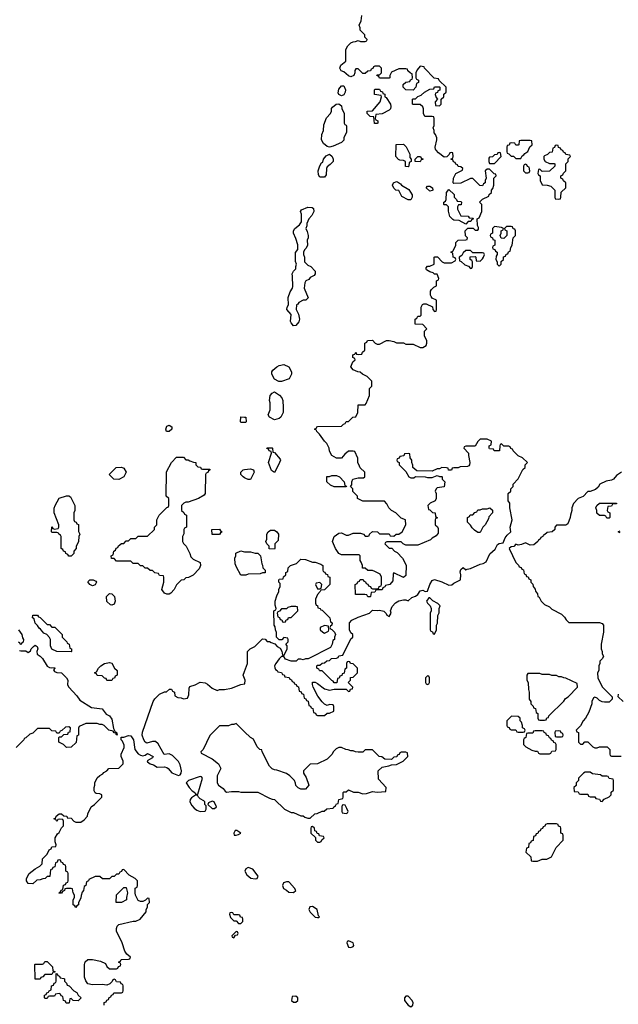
# Model space of a CAD drawing. Header units: inches. Extents: x 2701323 to 2964515, y 494916 to 722124.
# Tile 344 of 656: x 2788120 to 2793126, y 680537 to 688776. Entities that reach past the tile are written whole.
import ezdxf

# ---------------------------------------------------------------- set-up
doc = ezdxf.new("R2010")
doc.units = ezdxf.units.IN
doc.header["$MEASUREMENT"] = 0
doc.layers.add('C7688', color=7, linetype='Continuous')
doc.layers.add('C7698', color=7, linetype='Continuous')

msp = doc.modelspace()

# ---------------------------------------------------------------- linework, layer by layer
at = {"layer": 'C7688', "color": 2, "elevation": 10}
for points in [[(2790000, 685406), (2789970, 685406), (2789966, 685410), (2789970, 685452), (2790000, 685450.6)], [(2790000, 684943.5), (2789988, 684950), (2789969.1, 684969.1), (2789969, 684990), (2789989.4, 685010.6), (2790000, 685011.9)], [(2790000, 684128.5), (2789970, 684128), (2789933.6, 684193.6), (2789923.1, 684223.1), (2789918, 684270), (2789928, 684290), (2789928.4, 684311.6), (2789970, 684331.3), (2789990, 684324.7), (2790000, 684324.2)], [(2788111.3, 683670), (2788138, 683630), (2788143.6, 683603.6), (2788152, 683590), (2788150, 683566), (2788138, 683562), (2788132.7, 683547.3), (2788127.3, 683547.3), (2788122, 683562), (2788110, 683566)], [(2788118, 683498), (2788130, 683494), (2788170, 683494), (2788190, 683482), (2788210, 683494), (2788215.3, 683510), (2788235.3, 683530), (2788250, 683541), (2788257.3, 683537.3), (2788264.7, 683530), (2788271, 683510), (2788262, 683490), (2788265.4, 683465.4), (2788290, 683451.3), (2788310.7, 683430.7), (2788350, 683366.8), (2788370, 683354.8), (2788388.7, 683351.3), (2788410, 683354), (2788414, 683350), (2788403.6, 683336.4), (2788410, 683322), (2788430, 683312), (2788470.9, 683310.9), (2788512, 683270), (2788522, 683250), (2788521, 683210), (2788531, 683190), (2788598.3, 683118.3), (2788622, 683082), (2788721.4, 683021.4), (2788810.5, 683010.5), (2788844, 682964), (2788870.5, 682950.5), (2788890, 682922), (2788904.7, 682844.7), (2788918, 682818), (2788930, 682814), (2788934, 682790), (2788926, 682794), (2788926, 682806), (2788910, 682808), (2788902, 682822), (2788866, 682830), (2788826, 682870), (2788810, 682878), (2788790, 682878), (2788767.3, 682887.3), (2788672.7, 682887.3), (2788618, 682862), (2788612.7, 682847.3), (2788612, 682790), (2788598, 682782), (2788591.1, 682728.9), (2788550, 682688), (2788510, 682686), (2788486, 682710), (2788446, 682730), (2788446, 682770), (2788450, 682774), (2788470, 682774), (2788490, 682794), (2788522, 682798), (2788527.3, 682812.7), (2788542, 682818), (2788546, 682850), (2788530, 682858), (2788503.6, 682856.4), (2788472.7, 682827.3), (2788458, 682822), (2788450, 682806), (2788430, 682806), (2788422, 682822), (2788390, 682826), (2788370, 682846), (2788270, 682846), (2788230, 682806), (2788203.6, 682796.4), (2788170, 682766), (2788158, 682762), (2788154, 682750), (2788090, 682686)], [(2790000, 683263.3), (2789988, 683290), (2790000, 683321.6)], [(2788826, 680530), (2788827.3, 680552.7), (2788842, 680558), (2788847.3, 680572.7), (2788862, 680578), (2788867.3, 680592.7), (2788882, 680598), (2788887.3, 680612.7), (2788902, 680618), (2788907.3, 680632.7), (2788970, 680634), (2788982, 680638), (2788986, 680650), (2788986, 680690), (2788982, 680702), (2788967.3, 680707.3), (2788962, 680722), (2788930, 680726), (2788922, 680742), (2788910, 680746), (2788898, 680742), (2788892.7, 680727.3), (2788872.7, 680707.3), (2788850, 680698), (2788810, 680702), (2788730, 680699), (2788690, 680708), (2788673.6, 680733.6), (2788663.1, 680763.1), (2788662, 680870), (2788668.4, 680891.6), (2788688.4, 680911.6), (2788730, 680911.3), (2788796.9, 680896.9), (2788838, 680878), (2788850, 680854), (2788870, 680834), (2788930, 680834), (2788942, 680838), (2788947.3, 680852.7), (2788962, 680858), (2788966, 680870), (2788962, 680882), (2788946, 680890), (2788962, 680898), (2788967.3, 680912.7), (2789030, 680914), (2789042, 680918), (2789046, 680930), (2789016.4, 680956.4), (2789000.4, 680980.4), (2788978, 681050), (2788928.9, 681148.9), (2788928.7, 681170), (2788935.3, 681190), (2788950, 681204.7), (2789070, 681231.3), (2789090, 681231.3), (2789128, 681250), (2789178, 681310), (2789178, 681330), (2789188, 681350), (2789188.4, 681371.6), (2789206, 681390), (2789202, 681422), (2789190, 681426), (2789172, 681408), (2789150, 681398), (2789130, 681398), (2789110, 681406), (2789088, 681450), (2789086, 681470), (2789086, 681510), (2789102, 681518), (2789106, 681530), (2789106, 681570), (2789086, 681590), (2789036.4, 681616.4), (2788990, 681666), (2788978, 681662), (2788972.7, 681647.3), (2788958, 681642), (2788950, 681626), (2788930, 681626), (2788910, 681606), (2788890, 681606), (2788870, 681586), (2788812.7, 681587.3), (2788790, 681606), (2788750, 681606), (2788698, 681582), (2788694, 681570), (2788678, 681562), (2788674, 681530), (2788658, 681522), (2788654, 681490), (2788643.6, 681476.4), (2788632.7, 681447.3), (2788631.6, 681428.4), (2788612.7, 681387.3), (2788612, 681370), (2788598, 681362), (2788590, 681346), (2788582, 681362), (2788568, 681370), (2788568, 681410), (2788578, 681430), (2788578, 681450), (2788568.4, 681468.4), (2788562, 681502), (2788550, 681506), (2788510, 681506), (2788498, 681502), (2788494, 681490), (2788478, 681482), (2788470, 681466), (2788450, 681466), (2788446, 681470), (2788462, 681478), (2788467.3, 681492.7), (2788482, 681498), (2788487.3, 681532.7), (2788502, 681538), (2788507.3, 681552.7), (2788522, 681558), (2788526, 681570), (2788526, 681630), (2788522, 681642), (2788506, 681650), (2788506, 681690), (2788502, 681702), (2788487.3, 681707.3), (2788482, 681722), (2788467.3, 681727.3), (2788462, 681742), (2788450, 681746), (2788438, 681742), (2788432.7, 681727.3), (2788418, 681722), (2788412.7, 681687.3), (2788398, 681682), (2788392.7, 681667.3), (2788378, 681662), (2788372.7, 681607.3), (2788350, 681606), (2788331.6, 681588.4), (2788312.7, 681587.3), (2788290, 681578), (2788263.6, 681576.4), (2788230, 681546), (2788190, 681548), (2788178, 681570), (2788178, 681590), (2788198, 681630), (2788249.1, 681670.9), (2788288.4, 681691.6), (2788307.3, 681712.7), (2788310, 681754), (2788350, 681794), (2788366, 681830), (2788382, 681838), (2788390, 681854), (2788422, 681858), (2788426, 681870), (2788416.4, 681896.4), (2788415.3, 681930), (2788436.4, 681963.6), (2788450, 681974), (2788470, 682014), (2788486, 682030), (2788486, 682070), (2788482, 682082), (2788450, 682086), (2788438, 682082), (2788430, 682066), (2788422, 682082), (2788407.3, 682087.3), (2788407.3, 682092.7), (2788422, 682098), (2788426, 682110), (2788449.1, 682130.9), (2788470, 682132), (2788490, 682114), (2788514, 682110), (2788518, 682098), (2788550, 682094), (2788574, 682070), (2788590, 682062), (2788630, 682062), (2788660.4, 682079.6), (2788686, 682110), (2788688.4, 682131.6), (2788718, 682190), (2788746, 682210), (2788806, 682270), (2788806, 682290), (2788790, 682298), (2788760.4, 682300.4), (2788750, 682306), (2788743.1, 682323.1), (2788742, 682350), (2788748.7, 682370), (2788749.1, 682390.9), (2788769.1, 682430.9), (2788790, 682452), (2788814.6, 682465.4), (2788823.1, 682476.9), (2788848.4, 682491.6), (2788866, 682510), (2788950, 682514), (2788986, 682550), (2788986, 682570), (2788968, 682610), (2788968, 682630), (2788994.6, 682685.4), (2788994.6, 682705.4), (2788979.3, 682739.3), (2788968.7, 682750), (2788968.4, 682771.6), (2788990, 682771), (2789030, 682786), (2789050, 682784.7), (2789071.3, 682750), (2789084, 682670), (2789110, 682634), (2789130, 682620.7), (2789150, 682617.3), (2789170, 682621), (2789190, 682636), (2789234.8, 682610), (2789230, 682598), (2789187.1, 682572.9), (2789190, 682564.7), (2789212, 682550), (2789239.8, 682539.8), (2789270, 682521), (2789330, 682524), (2789350, 682519.1), (2789362.8, 682510), (2789393, 682473), (2789449, 682451), (2789462, 682458), (2789469.5, 682470.5), (2789471.8, 682490), (2789461.5, 682541.5), (2789447.3, 682567.3), (2789418.4, 682598.4), (2789397.6, 682617.6), (2789370, 682632.7), (2789327.5, 682627.5), (2789277.2, 682717.3), (2789254.9, 682734.9), (2789230, 682737), (2789183.2, 682723.2), (2789169.2, 682729.2), (2789159, 682750), (2789145.2, 682790), (2789146.6, 682813.4), (2789235.3, 683070), (2789250, 683092), (2789290, 683132), (2789330, 683152), (2789347.3, 683152.7), (2789372.7, 683172.7), (2789390, 683174), (2789398, 683158), (2789414, 683150), (2789418, 683118), (2789443.6, 683103.6), (2789470, 683102), (2789490, 683094), (2789522, 683098), (2789534.6, 683125.4), (2789536.4, 683183.6), (2789543.1, 683196.9), (2789586, 683210), (2789630, 683232), (2789670, 683226), (2789690, 683216), (2789730, 683182), (2789770, 683162), (2789790, 683172), (2789832, 683172), (2789890, 683181), (2789970, 683214), (2790000, 683217.8)], [(2790000, 682817), (2789930, 682886), (2789910, 682878), (2789890, 682878), (2789867.3, 682867.3), (2789790, 682866), (2789710, 682786), (2789654, 682670), (2789634, 682650), (2789638, 682638), (2789730, 682592), (2789782, 682550), (2789802, 682510), (2789772, 682450), (2789771.3, 682390), (2789782, 682370), (2789822, 682342), (2789839.6, 682319.6), (2789850, 682312), (2789890, 682318), (2789950, 682318), (2789970, 682312), (2790000, 682311.8)]]:
    msp.add_lwpolyline(points, dxfattribs=at)
for points in [[(2789370, 685328.7), (2789348.9, 685328.9), (2789342, 685350), (2789350, 685374), (2789370, 685382), (2789391.3, 685370), (2789392, 685350)], [(2789510, 685094), (2789530, 685094), (2789543.6, 685083.6), (2789572.7, 685072.7), (2789591.6, 685071.6), (2789594, 685050), (2789610, 685034), (2789632.7, 685032.7), (2789638, 685018), (2789650, 685014), (2789710, 685014), (2789714, 685010), (2789698, 685002), (2789692.7, 684987.3), (2789678, 684982), (2789674, 684970), (2789672, 684810), (2789663.6, 684796.4), (2789614, 684770), (2789530, 684738), (2789510, 684738), (2789494, 684730), (2789474, 684710), (2789474, 684670), (2789492.7, 684652.7), (2789498, 684638), (2789514, 684630), (2789514, 684530), (2789498, 684522), (2789494, 684510), (2789492.7, 684472.7), (2789482, 684450), (2789482, 684410), (2789490, 684394), (2789511.6, 684371.6), (2789542, 684310), (2789550, 684282), (2789570, 684262), (2789630, 684234), (2789631.3, 684210), (2789619.8, 684180.2), (2789571.1, 684128.9), (2789531.6, 684108.4), (2789510, 684106), (2789491.6, 684088.4), (2789470, 684086), (2789430, 684048), (2789410.9, 684009.1), (2789383.6, 683976.4), (2789370, 683968), (2789350, 683968), (2789330, 683978), (2789308.4, 684008.4), (2789326, 684070), (2789326, 684110), (2789322, 684122), (2789290, 684126), (2789282, 684142), (2789250, 684146), (2789230, 684166), (2789210, 684166), (2789190, 684186), (2789170, 684186), (2789150, 684206), (2789130, 684206), (2789110, 684226), (2789070, 684226), (2789050, 684246), (2788930, 684246), (2788910, 684266), (2788887.3, 684267.3), (2788886, 684290), (2788902, 684298), (2788906, 684330), (2788922, 684338), (2788927.3, 684352.7), (2788942, 684358), (2788947.3, 684372.7), (2788970, 684394), (2788990, 684394), (2789010, 684414), (2789030, 684414), (2789050, 684434), (2789090, 684434), (2789110, 684454), (2789190, 684454), (2789246, 684510), (2789246, 684530), (2789266, 684550), (2789268, 684590), (2789286, 684630), (2789350, 684694), (2789362, 684698), (2789366, 684710), (2789366, 684770), (2789346, 684790), (2789348.4, 684991.6), (2789388.4, 685071.6), (2789430, 685114), (2789490, 685114)], [(2788950, 684928.7), (2788906, 684930), (2788868, 684970), (2788926, 685030), (2788970, 685032), (2788990, 685022), (2789011.1, 684988.9), (2788992, 684950)], [(2788530, 684286), (2788522, 684302), (2788506, 684310), (2788502, 684322), (2788486, 684330), (2788482, 684342), (2788466, 684350), (2788466, 684450), (2788462, 684462), (2788446, 684470), (2788442, 684482), (2788430, 684486), (2788390, 684486), (2788386, 684490), (2788390, 684532), (2788398, 684518), (2788410, 684514), (2788442, 684518), (2788446, 684530), (2788446, 684550), (2788408, 684650), (2788408.4, 684688.4), (2788415.3, 684710), (2788448.9, 684771.1), (2788510, 684791.3), (2788531.1, 684791.1), (2788543.6, 684783.6), (2788582, 684710), (2788582, 684670), (2788574, 684650), (2788574, 684590), (2788578, 684578), (2788592.7, 684572.7), (2788598, 684558), (2788611.6, 684551.6), (2788612.7, 684492.7), (2788622, 684470), (2788614, 684450), (2788612, 684410), (2788592.7, 684367.3), (2788592, 684350), (2788572.7, 684327.3), (2788571.6, 684308.4), (2788550, 684286)], [(2789730, 684468), (2789726, 684510), (2789791.6, 684511.6), (2789798, 684498), (2789814, 684490), (2789798, 684482), (2789790, 684468.7)], [(2788730, 684038), (2788706, 684050), (2788688.4, 684071.6), (2788706, 684090), (2788734, 684090), (2788758, 684078), (2788762, 684070), (2788750, 684046)], [(2788890, 683878), (2788880.4, 683880.4), (2788848.4, 683908.4), (2788846, 683950), (2788870, 683974), (2788890, 683972), (2788912, 683950), (2788918, 683910), (2788910, 683886)], [(2788350, 683714), (2788370, 683714), (2788390, 683694), (2788412.7, 683692.7), (2788474, 683630), (2788474, 683610), (2788514, 683570), (2788518, 683558), (2788534, 683550), (2788538, 683518), (2788554, 683510), (2788554, 683490), (2788550, 683486), (2788430, 683488), (2788389.3, 683509.3), (2788376.4, 683536.4), (2788378, 683590), (2788370, 683606), (2788346, 683630), (2788323.1, 683643.1), (2788295.3, 683675.3), (2788283.1, 683683.1), (2788270, 683706), (2788250, 683726), (2788242, 683762), (2788228, 683770), (2788230, 683794), (2788270, 683794), (2788278, 683778), (2788290, 683774)], [(2788850, 683246), (2788842, 683262), (2788830, 683266), (2788810, 683286), (2788768.4, 683288.4), (2788762, 683302), (2788746, 683310), (2788762, 683318), (2788778, 683350), (2788798, 683370), (2788828, 683390), (2788870, 683398), (2788890, 683391.3), (2788912, 683350), (2788934, 683330), (2788934, 683290), (2788918, 683282), (2788912.7, 683267.3), (2788898, 683262), (2788890, 683246)], [(2789630, 682444), (2789531, 682409), (2789512, 682390), (2789536, 682350), (2789563, 682323), (2789584.7, 682310), (2789590, 682294), (2789610, 682294), (2789648.7, 682428.7), (2789640.4, 682440.4)], [(2789590, 682288), (2789556.8, 682263.2), (2789546.8, 682250), (2789544, 682230), (2789560.4, 682200.4), (2789579.3, 682179.3), (2789601.6, 682161.6), (2789630, 682150.8), (2789670, 682154), (2789678, 682170), (2789678, 682198), (2789668.7, 682210), (2789668, 682230), (2789659, 682239), (2789630, 682255.3), (2789615.3, 682270), (2789607.3, 682287.3)], [(2789730, 682238), (2789698, 682222), (2789694, 682210), (2789730, 682174), (2789750, 682174), (2789766, 682190), (2789746, 682230)], [(2789935.3, 681990), (2789922, 681990), (2789911.3, 681970), (2789912.7, 681952.7), (2789930, 681951.3), (2789950, 681958), (2789968, 681970)], [(2788970, 681388), (2788926, 681390), (2788928.4, 681451.6), (2788990, 681514), (2789010, 681514), (2789022, 681470), (2789012, 681430), (2789012, 681410)], [(2789890, 681306), (2789878, 681302), (2789874, 681290), (2789883.6, 681263.6), (2789910, 681234), (2789930, 681234), (2789950, 681214), (2789970, 681214), (2789986, 681230), (2789986, 681250), (2789982, 681262), (2789967.3, 681267.3), (2789962, 681282), (2789950, 681286), (2789910, 681286), (2789902, 681302)], [(2789930, 681146), (2789894, 681110), (2789898, 681098), (2789910, 681094), (2789926, 681114), (2789942, 681118), (2789946, 681130), (2789942, 681142)], [(2788290, 680746), (2788248.4, 680748.4), (2788246, 680870), (2788250, 680874), (2788310, 680874), (2788322, 680878), (2788330, 680894), (2788350, 680894), (2788394, 680850), (2788398, 680818), (2788412.7, 680812.7), (2788414, 680806), (2788398, 680802), (2788390, 680786), (2788330, 680786), (2788312.7, 680767.3), (2788298, 680762)], [(2788610, 680566), (2788568, 680568), (2788550, 680586), (2788538, 680582), (2788534, 680550), (2788530, 680546), (2788507.3, 680547.3), (2788502, 680562), (2788486, 680570), (2788482, 680602), (2788467.3, 680607.3), (2788462, 680622), (2788450, 680626), (2788418, 680622), (2788410, 680606), (2788370, 680606), (2788358, 680602), (2788350, 680586), (2788330, 680586), (2788326, 680590), (2788327.3, 680612.7), (2788342, 680618), (2788347.3, 680632.7), (2788362, 680638), (2788366, 680650), (2788382, 680658), (2788386, 680690), (2788402, 680698), (2788407.3, 680712.7), (2788422, 680718), (2788426, 680730), (2788426, 680794), (2788432.7, 680792.7), (2788438, 680778), (2788452.7, 680772.7), (2788458, 680758), (2788490, 680754), (2788494, 680750), (2788494, 680730), (2788512.7, 680712.7), (2788518, 680698), (2788532.7, 680692.7), (2788574, 680650), (2788596.9, 680636.9), (2788610, 680614), (2788634, 680590)]]:
    msp.add_lwpolyline(points, close=True, dxfattribs=at)
at = {"layer": 'C7698', "color": 2, "elevation": 10}
for points in [[(2790000, 683321.6), (2790026, 683390), (2790026, 683490), (2790046, 683510), (2790086, 683530), (2790150, 683594), (2790171.6, 683591.6), (2790190, 683574), (2790210, 683574), (2790223.6, 683563.6), (2790252.7, 683552.7), (2790274, 683530), (2790296.9, 683516.9), (2790311.6, 683491.6), (2790318, 683458), (2790330, 683454), (2790358, 683510), (2790356.4, 683536.4), (2790346, 683550), (2790366, 683570), (2790366, 683590), (2790362, 683602), (2790330, 683606), (2790312.7, 683587.3), (2790290, 683586), (2790268, 683608), (2790267.3, 683647.3), (2790258, 683670), (2790256.4, 683696.4), (2790248, 683710), (2790246, 683830), (2790262, 683838), (2790266, 683850), (2790256.4, 683876.4), (2790255.3, 683910), (2790270, 683954), (2790288, 683990), (2790288, 684010), (2790298, 684030), (2790298, 684058), (2790286, 684070), (2790286, 684090), (2790290, 684094), (2790322, 684098), (2790327.3, 684112.7), (2790346, 684130), (2790346, 684150), (2790362, 684158), (2790366, 684190), (2790386, 684210), (2790433.6, 684226.4), (2790470, 684262), (2790510, 684258), (2790570, 684238), (2790590, 684238), (2790639.6, 684219.6), (2790654, 684210), (2790654, 684170), (2790658, 684158), (2790672.7, 684152.7), (2790678, 684138), (2790692.7, 684132.7), (2790698, 684118), (2790714, 684110), (2790714, 684050), (2790670, 684006), (2790638, 684002), (2790634, 683990), (2790610, 683966), (2790592.7, 683927.3), (2790592.7, 683892.7), (2790598, 683878), (2790610, 683874), (2790614, 683854), (2790634, 683850), (2790638, 683838), (2790650, 683834), (2790714, 683770), (2790718, 683738), (2790732, 683730), (2790731.6, 683708.4), (2790718, 683702), (2790714, 683690), (2790718, 683678), (2790730, 683674), (2790754, 683650), (2790762, 683630), (2790754, 683610), (2790754, 683590), (2790738, 683582), (2790734, 683550), (2790718, 683522), (2790531.6, 683428.4), (2790510, 683428), (2790490, 683418), (2790470, 683426), (2790450, 683426), (2790431.6, 683408.4), (2790390, 683408), (2790344, 683424), (2790330, 683446), (2790310, 683446), (2790290, 683428), (2790262, 683390), (2790252, 683370), (2790252.7, 683352.7), (2790258, 683338), (2790274, 683330), (2790278, 683318), (2790310, 683314), (2790318, 683298), (2790332.7, 683292.7), (2790338, 683278), (2790372.7, 683272.7), (2790378, 683258), (2790392.7, 683252.7), (2790398, 683238), (2790412.7, 683232.7), (2790418, 683218), (2790432.7, 683212.7), (2790438, 683198), (2790452.7, 683192.7), (2790458, 683158), (2790472.7, 683152.7), (2790478, 683138), (2790492.7, 683132.7), (2790498, 683098), (2790512.7, 683092.7), (2790518, 683078), (2790532.7, 683072.7), (2790538, 683038), (2790552.7, 683032.7), (2790558, 683018), (2790572.7, 683012.7), (2790578, 682978), (2790592.7, 682972.7), (2790598, 682958), (2790610, 682954), (2790670, 682954), (2790690, 682974), (2790710, 682974), (2790746, 682990), (2790746, 683030), (2790742, 683042), (2790710, 683046), (2790690, 683038), (2790668.7, 683048.7), (2790648.7, 683068.7), (2790614, 683114), (2790575.3, 683190), (2790567.3, 683212.7), (2790567.3, 683232.7), (2790590, 683232), (2790610, 683222), (2790670, 683176), (2790710, 683164.7), (2790750, 683174), (2790850, 683174), (2790870, 683154), (2790882, 683158), (2790887.3, 683172.7), (2790902, 683178), (2790906, 683190), (2790866, 683230), (2790886, 683250), (2790887.3, 683272.7), (2790910, 683274), (2790946, 683310), (2790946, 683350), (2790910, 683386), (2790887.3, 683387.3), (2790882, 683402), (2790870, 683406), (2790858, 683402), (2790854, 683390), (2790854, 683350), (2790838, 683342), (2790832.7, 683307.3), (2790818, 683302), (2790812.7, 683287.3), (2790798, 683282), (2790792.7, 683267.3), (2790778, 683262), (2790772.7, 683227.3), (2790750, 683226), (2790742, 683242), (2790730, 683246), (2790650, 683326), (2790630, 683326), (2790626, 683330), (2790622, 683342), (2790606, 683350), (2790606, 683370), (2790610, 683374), (2790630, 683374), (2790648.4, 683391.6), (2790670, 683394), (2790688.4, 683411.6), (2790710, 683414), (2790728.4, 683431.6), (2790770, 683434), (2790782, 683438), (2790790, 683454), (2790822, 683458), (2790890, 683594), (2790906, 683610), (2790906, 683630), (2790890, 683646), (2790878, 683670), (2790878, 683730), (2790898, 683750), (2790950, 683776), (2791046, 683810), (2791070, 683834), (2791112, 683832), (2791130, 683836), (2791166, 683826), (2791186, 683806), (2791190, 683794), (2791210, 683782), (2791226, 683810), (2791222, 683830), (2791234.6, 683865.4), (2791263.1, 683896.9), (2791290, 683912), (2791330, 683922), (2791350, 683922), (2791370, 683914), (2791398, 683942), (2791430, 683951.3), (2791450, 683964.7), (2791470, 683998), (2791490, 684002), (2791510, 683992), (2791530, 683994), (2791549.1, 684050.9), (2791570, 684082), (2791588.4, 684091.6), (2791650, 684071.3), (2791710, 684044.7), (2791733.6, 684046.4), (2791750, 684062), (2791806, 684090), (2791808, 684130), (2791803.1, 684156.9), (2791810, 684174), (2791827.3, 684192.7), (2791850, 684172), (2791861.2, 684178.8), (2791890, 684184), (2791970, 684221), (2791994.6, 684225.4), (2792020.4, 684239.6), (2792052.7, 684307.3), (2792095.5, 684344.5), (2792116.4, 684383.6), (2792130, 684394), (2792162, 684398), (2792180.2, 684439.8), (2792196.4, 684463.6), (2792226, 684490), (2792222, 684530), (2792238, 684590), (2792218, 684690), (2792218, 684730), (2792206, 684750), (2792206, 684810), (2792226, 684830), (2792226, 684850), (2792246, 684870), (2792246, 684890), (2792290, 684934), (2792328.4, 685011.6), (2792346, 685030), (2792346, 685050), (2792366, 685070), (2792326, 685110), (2792290, 685126), (2792247.3, 685167.3), (2792242, 685182), (2792227.3, 685187.3), (2792222, 685202), (2792210, 685206), (2792170, 685206), (2792150, 685226), (2792138, 685222), (2792134, 685210), (2792132.7, 685167.3), (2792088.4, 685168.4), (2792082, 685182), (2792050, 685186), (2792046, 685190), (2792046, 685210), (2792062, 685218), (2792066, 685250), (2792030, 685266), (2791970, 685266), (2791950, 685246), (2791930, 685206), (2791850, 685206), (2791838, 685202), (2791834, 685190), (2791874, 685150), (2791872, 685130), (2791884.7, 685070), (2791882, 685050), (2791876.9, 685043.1), (2791863.6, 685036.4), (2791804.7, 685035.3), (2791787.3, 685027.3), (2791750, 685026), (2791738, 685022), (2791730, 685006), (2791707.3, 685007.3), (2791702, 685022), (2791690, 685026), (2791650, 685028), (2791630, 685018), (2791610, 685018), (2791570, 684998), (2791440.4, 685000.4), (2791408.4, 685028.4), (2791407.3, 685047.3), (2791398, 685070), (2791398, 685090), (2791386, 685110), (2791382, 685142), (2791370, 685146), (2791338, 685142), (2791332.7, 685127.3), (2791298, 685122), (2791292.7, 685107.3), (2791278, 685102), (2791274, 685090), (2791278, 685078), (2791294, 685070), (2791294, 685050), (2791350, 684994), (2791374, 684950), (2791390, 684942), (2791416.4, 684943.6), (2791430, 684954), (2791510, 684952), (2791530, 684944.7), (2791570, 684944.7), (2791610, 684962), (2791630, 684954), (2791650, 684954), (2791654, 684950), (2791654, 684930), (2791674, 684910), (2791670, 684866), (2791610, 684858), (2791602, 684850), (2791594, 684830), (2791602, 684810), (2791602, 684770), (2791594, 684750), (2791554, 684730), (2791534, 684710), (2791538, 684678), (2791550, 684674), (2791572.7, 684652.7), (2791594, 684650), (2791598, 684618), (2791611.6, 684611.6), (2791610, 684606), (2791598, 684602), (2791594, 684590), (2791594, 684550), (2791612.7, 684532.7), (2791619.6, 684519.6), (2791619.6, 684480.4), (2791603.6, 684456.4), (2791570, 684438), (2791555.3, 684424.7), (2791450, 684378), (2791350, 684378), (2791326, 684390), (2791310, 684406), (2791190, 684406), (2791178, 684402), (2791174, 684390), (2791210, 684354), (2791232.7, 684352.7), (2791254, 684330), (2791276.9, 684316.9), (2791322, 684270), (2791351.1, 684211.1), (2791350, 684126), (2791330, 684108), (2791250, 684146), (2791242, 684138), (2791239.6, 684080.4), (2791214, 684050), (2791178, 684042), (2791174, 684030), (2791158, 684022), (2791150, 684006), (2791110, 684006), (2791098, 684002), (2791090, 683986), (2791058, 683982), (2791054, 683950), (2791050, 683946), (2791030, 683946), (2791022, 683962), (2791007.3, 683967.3), (2790927.3, 683967.3), (2790926, 684050), (2790942, 684058), (2790947.3, 684072.7), (2790962, 684078), (2790967.3, 684092.7), (2790992.7, 684092.7), (2790998, 684078), (2791012.7, 684072.7), (2791018, 684058), (2791032.7, 684052.7), (2791038, 684038), (2791052.7, 684032.7), (2791058, 684018), (2791070, 684014), (2791110, 684014), (2791122, 684018), (2791127.3, 684032.7), (2791142, 684038), (2791146, 684050), (2791146, 684110), (2791135.3, 684135.3), (2791090, 684158), (2791070, 684166), (2791030, 684166), (2791010, 684186), (2790987.3, 684187.3), (2790986, 684210), (2790976.4, 684236.4), (2790966, 684250), (2790966, 684290), (2790958, 684298), (2790810, 684298), (2790788.9, 684308.9), (2790762, 684350), (2790735.3, 684410), (2790749, 684450), (2790790, 684478), (2790810, 684482), (2790850, 684462), (2790870, 684462), (2790910, 684478), (2790970, 684478), (2790994, 684470), (2791010, 684454), (2791030, 684454), (2791042, 684458), (2791046, 684470), (2791070, 684492), (2791111.6, 684491.6), (2791130, 684474), (2791210, 684474), (2791218, 684458), (2791250, 684454), (2791268.4, 684471.6), (2791290, 684472), (2791318, 684490), (2791348, 684550), (2791346, 684590), (2791310, 684606), (2791266, 684650), (2791228.9, 684668.9), (2791206, 684690), (2791190, 684726), (2791170, 684746), (2790990, 684748), (2790946, 684770), (2790946, 684790), (2790907.3, 684827.3), (2790906, 684850), (2790886, 684870), (2790896.4, 684883.6), (2790898, 684910), (2790906, 684930), (2790950, 684942), (2790996.4, 684943.6), (2791006, 684950), (2791006, 684990), (2790967.3, 685027.3), (2790960.4, 685040.4), (2790948, 685070), (2790947.3, 685107.3), (2790922, 685162), (2790910, 685166), (2790870, 685166), (2790839.6, 685140.4), (2790810, 685106), (2790770, 685108), (2790730, 685128), (2790710, 685166), (2790708.7, 685190), (2790688, 685230), (2790668, 685250), (2790628.4, 685308.4), (2790606, 685330), (2790602, 685342), (2790586, 685350), (2790602, 685358), (2790606, 685370), (2790612.7, 685372.7), (2790810, 685374), (2790827.3, 685392.7), (2790842, 685398), (2790850, 685414), (2790870, 685414), (2790906, 685450), (2790930, 685454), (2790948, 685490), (2790950, 685554), (2791010, 685554), (2791016.4, 685563.6), (2791046, 685630), (2791046, 685690), (2791066, 685710), (2791066, 685750), (2791026, 685790), (2790986, 685810), (2790967.3, 685827.3), (2790948.4, 685828.4), (2790910, 685846), (2790888, 685872), (2790907.3, 685912.7), (2790926, 685930), (2790922, 685942), (2790906, 685950), (2790907.3, 685972.7), (2790922, 685978), (2790930, 685994), (2790938, 685978), (2790950, 685974), (2790982, 685978), (2790987.3, 685992.7), (2791006, 686010), (2791006, 686070), (2791022, 686078), (2791027.3, 686092.7), (2791070, 686094), (2791094, 686070), (2791110, 686062), (2791130, 686062), (2791188.4, 686091.6), (2791210, 686092), (2791250, 686082), (2791270, 686072), (2791330, 686072), (2791350, 686062), (2791410, 686062), (2791470, 686034), (2791490, 686034), (2791518, 686050), (2791526, 686070), (2791526, 686090), (2791506, 686130), (2791506, 686170), (2791526, 686190), (2791490, 686226), (2791427.3, 686227.3), (2791426, 686270), (2791442, 686278), (2791450, 686294), (2791470, 686294), (2791476.4, 686303.6), (2791478, 686370), (2791487.3, 686392.7), (2791500.4, 686399.6), (2791519.6, 686399.6), (2791572.7, 686372.7), (2791574, 686350), (2791590, 686334), (2791602, 686338), (2791606, 686350), (2791606, 686430), (2791570, 686446), (2791560.2, 686460.2), (2791555.3, 686470), (2791556.4, 686503.6), (2791563.1, 686516.9), (2791583.1, 686536.9), (2791606, 686550), (2791606, 686590), (2791622, 686598), (2791626, 686610), (2791610, 686646), (2791590, 686646), (2791576.4, 686656.4), (2791550, 686666), (2791523.1, 686683.1), (2791518, 686690), (2791520.4, 686699.6), (2791530, 686714), (2791550, 686714), (2791586, 686730), (2791586, 686790), (2791592.7, 686792.7), (2791612.7, 686792.7), (2791654, 686750), (2791670, 686742), (2791730, 686742), (2791762, 686758), (2791766, 686770), (2791762, 686782), (2791746, 686790), (2791742, 686822), (2791726, 686830), (2791742, 686838), (2791756.4, 686863.6), (2791766, 686890), (2791767.3, 686912.7), (2791788, 686932), (2791850, 686934), (2791862, 686938), (2791866, 686950), (2791848, 686968), (2791846, 687010), (2791867.3, 687032.7), (2791911.6, 687031.6), (2791930, 687014), (2791950, 687014), (2791958, 687022), (2791956.4, 687036.4), (2791947.3, 687052.7), (2791946, 687110), (2791962, 687118), (2791986, 687170), (2791986, 687230), (2791966, 687250), (2791990, 687274), (2792042, 687298), (2792047.3, 687312.7), (2792066, 687330), (2792066, 687350), (2792076.4, 687363.6), (2792086, 687390), (2792086, 687450), (2792106, 687470), (2792102, 687482), (2792087.3, 687487.3), (2792050, 687526), (2792030, 687526), (2792014, 687510), (2792022, 687450), (2792014, 687430), (2792014, 687410), (2791998, 687402), (2791990, 687386), (2791967.3, 687387.3), (2791910, 687446), (2791890, 687446), (2791810, 687408), (2791750, 687406), (2791746, 687410), (2791748, 687450), (2791766, 687490), (2791822, 687518), (2791826, 687530), (2791810, 687546), (2791787.3, 687547.3), (2791782, 687562), (2791767.3, 687567.3), (2791762, 687582), (2791747.3, 687587.3), (2791742, 687602), (2791727.3, 687607.3), (2791727.3, 687612.7), (2791742, 687618), (2791746, 687630), (2791742, 687662), (2791730, 687666), (2791718, 687662), (2791712.7, 687647.3), (2791692.7, 687627.3), (2791670, 687626), (2791621.2, 687661.2), (2791603.1, 687683.1), (2791598, 687690), (2791595.3, 687710), (2791608, 687770), (2791607.3, 687787.3), (2791596.4, 687816.4), (2791586, 687830), (2791586, 687850), (2791578, 687870), (2791586, 687890), (2791586, 687950), (2791582, 687962), (2791570, 687966), (2791507.3, 687967.3), (2791498, 687990), (2791498, 688030), (2791490, 688046), (2791470, 688066), (2791410, 688066), (2791406, 688070), (2791406, 688110), (2791410, 688114), (2791430, 688114), (2791450, 688134), (2791476.4, 688143.6), (2791506, 688170), (2791550, 688194), (2791582, 688198), (2791590, 688214), (2791630, 688214), (2791634, 688210), (2791632.7, 688187.3), (2791618, 688182), (2791612.7, 688167.3), (2791598, 688162), (2791594, 688150), (2791603.6, 688123.6), (2791614, 688110), (2791594, 688090), (2791598, 688058), (2791630, 688054), (2791646, 688070), (2791646, 688110), (2791666, 688130), (2791667.3, 688152.7), (2791686, 688170), (2791686, 688210), (2791627.3, 688267.3), (2791622, 688282), (2791587.3, 688287.3), (2791506, 688370), (2791502, 688382), (2791470, 688386), (2791443.6, 688356.4), (2791434, 688330), (2791434, 688290), (2791438, 688278), (2791454, 688270), (2791454, 688250), (2791438, 688242), (2791434, 688210), (2791410, 688186), (2791348.4, 688188.4), (2791326, 688210), (2791327.3, 688232.7), (2791350, 688254), (2791382, 688258), (2791387.3, 688272.7), (2791402, 688278), (2791406, 688290), (2791402, 688322), (2791387.3, 688327.3), (2791367.3, 688347.3), (2791362, 688362), (2791350, 688366), (2791290, 688366), (2791230, 688338), (2791214, 688310), (2791214, 688290), (2791210, 688286), (2791130, 688286), (2791122, 688302), (2791106, 688310), (2791110, 688314), (2791130, 688314), (2791146, 688330), (2791146, 688370), (2791130, 688386), (2791090, 688386), (2791078, 688382), (2791072.7, 688367.3), (2791058, 688362), (2791052.7, 688347.3), (2791030, 688346), (2791010, 688326), (2790990, 688326), (2790950, 688366), (2790930, 688366), (2790922, 688350), (2790922, 688330), (2790914, 688310), (2790890, 688298), (2790870, 688306), (2790830, 688339), (2790809.4, 688349.4), (2790798, 688370), (2790805.6, 688394.4), (2790848, 688430), (2790847.3, 688527.3), (2790863.1, 688556.9), (2790890, 688582), (2790910, 688592), (2790927.3, 688592.7), (2790950, 688602), (2790970, 688594), (2791010, 688594), (2791022, 688598), (2791026, 688610), (2791006, 688630), (2791006, 688650), (2790968.4, 688688.4), (2790967.3, 688707.3), (2790958, 688730), (2790974.6, 688765.4), (2790982, 688810)], [(2790000, 685450.6), (2790012, 685450), (2790014, 685410), (2790010, 685406), (2790000, 685406)], [(2790000, 685011.9), (2790050, 685018), (2790074, 685010), (2790082, 684990), (2790050, 684928), (2790030, 684928.7), (2790010, 684938), (2790000, 684943.5)], [(2793152, 684990), (2793110, 684962), (2793084.7, 684930), (2793070, 684922.7), (2793025.2, 684914.8), (2792972, 684890), (2792956.9, 684863.1), (2792935.3, 684844.7), (2792891.1, 684828.9), (2792870, 684828), (2792833.4, 684786.6), (2792790, 684768.7), (2792751.1, 684728.9), (2792738, 684690), (2792738, 684670), (2792726, 684630), (2792724.7, 684610), (2792703.6, 684556.4), (2792687.3, 684547.3), (2792610, 684546), (2792594, 684530), (2792594, 684510), (2792574, 684490), (2792530, 684486), (2792510, 684466), (2792498, 684462), (2792494, 684450), (2792478, 684442), (2792474, 684430), (2792458, 684422), (2792454, 684410), (2792419.6, 684380.4), (2792390, 684378), (2792350, 684398), (2792316.9, 684383.1), (2792290, 684378), (2792270, 684386), (2792252.7, 684367.3), (2792230, 684366), (2792214, 684350), (2792270, 684234), (2792292.7, 684212.7), (2792298, 684198), (2792312.7, 684192.7), (2792318, 684178), (2792332.7, 684172.7), (2792338, 684138), (2792352.7, 684132.7), (2792358, 684118), (2792372.7, 684112.7), (2792378, 684098), (2792394, 684090), (2792394, 684070), (2792411.6, 684051.6), (2792412.7, 684032.7), (2792431.6, 684011.6), (2792432.7, 683992.7), (2792451.6, 683971.6), (2792454, 683950), (2792463.6, 683943.6), (2792482, 683910), (2792510, 683882), (2792550, 683862), (2792570, 683842), (2792650, 683802), (2792676.9, 683776.9), (2792690, 683754), (2792712.7, 683732.7), (2792970, 683731.3), (2792990, 683722), (2793002, 683710), (2793002, 683650), (2792982, 683550), (2792982, 683510), (2792992, 683490), (2792992, 683470), (2793002, 683450), (2792994, 683430), (2792972.7, 683407.3), (2792972, 683390), (2792962, 683370), (2792962, 683330), (2792952, 683310), (2792954, 683270), (2792990, 683194), (2793074, 683110), (2793074, 683090), (2793050, 683066), (2793010, 683066), (2792990, 683068), (2792970, 683078), (2792950, 683098), (2792930, 683108), (2792919.6, 683100.4), (2792904.7, 683070), (2792904.7, 683050), (2792879.8, 682980.2), (2792852, 682930), (2792832, 682910), (2792810, 682866), (2792774, 682830), (2792778, 682818), (2792794, 682810), (2792794, 682730), (2792810, 682714), (2792830, 682714), (2792847.3, 682732.7), (2792870, 682734), (2792914, 682690), (2792930, 682682), (2792950, 682682), (2792970, 682692), (2793031.6, 682691.6), (2793054, 682670), (2793054, 682630), (2793058, 682618), (2793070, 682614), (2793150, 682614)], [(2793142, 684482), (2793126, 684490), (2793142, 684498)], [(2790000, 684324.2), (2790050, 684322), (2790090, 684312), (2790111.6, 684311.6), (2790134, 684290), (2790143.6, 684223.6), (2790151.6, 684211.6), (2790154, 684190), (2790174, 684170), (2790172.7, 684147.3), (2790150, 684146), (2790130, 684138), (2790030, 684135.3), (2790010, 684128.7), (2790000, 684128.5)], [(2790000, 683217.8), (2790002, 683218), (2790006, 683250), (2790000, 683263.3)], [(2793166, 683070), (2793126, 683110), (2793128.4, 683131.6)], [(2790000, 682311.8), (2790111.1, 682311.1), (2790210, 682262), (2790232.7, 682252.7), (2790251.6, 682251.6), (2790334, 682170), (2790390, 682142), (2790410, 682142), (2790470, 682114), (2790490, 682114), (2790503.6, 682103.6), (2790530, 682094), (2790550, 682094), (2790588.4, 682131.6), (2790607.3, 682132.7), (2790648.4, 682151.6), (2790667.3, 682152.7), (2790688.4, 682171.6), (2790742, 682178), (2790746, 682190), (2790762, 682198), (2790770, 682214), (2790782, 682218), (2790788, 682252), (2790822, 682258), (2790826, 682270), (2790826, 682310), (2790830, 682314), (2790850, 682314), (2790868.4, 682331.6), (2790912.7, 682312.7), (2790950, 682312), (2790990, 682298), (2791020.4, 682299.6), (2791070, 682318), (2791110, 682312), (2791182, 682318), (2791186, 682350), (2791120.4, 682420.4), (2791118, 682490), (2791150, 682522), (2791207.3, 682532.7), (2791230, 682542), (2791270, 682544.7), (2791326, 682570), (2791366, 682610), (2791362, 682642), (2791350, 682646), (2791310, 682646), (2791298, 682642), (2791292.7, 682627.3), (2791278, 682622), (2791272.7, 682607.3), (2791250, 682606), (2791230, 682586), (2791172.7, 682587.3), (2791147.3, 682607.3), (2791126, 682610), (2791070, 682666), (2791010, 682666), (2790990, 682646), (2790950, 682646), (2790928.4, 682648.4), (2790910, 682658), (2790890, 682658), (2790867.3, 682667.3), (2790848.4, 682668.4), (2790810, 682686), (2790790, 682686), (2790765.4, 682674.6), (2790742, 682650), (2790732, 682630), (2790690, 682588), (2790610, 682548), (2790550, 682546), (2790494, 682490), (2790492, 682470), (2790514.4, 682434.4), (2790538, 682370), (2790510, 682338), (2790470, 682338), (2790450, 682348), (2790428.9, 682368.9), (2790427.3, 682387.3), (2790418, 682410), (2790378, 682450), (2790350, 682468.7), (2790270, 682495.3), (2790250, 682498), (2790230, 682508), (2790208.9, 682528.9), (2790148.4, 682648.4), (2790146, 682666), (2790128.4, 682668.4), (2790106, 682690), (2790074.6, 682754.6), (2790048.9, 682768.9), (2790000, 682817)]]:
    msp.add_lwpolyline(points, dxfattribs=at)
for points in [[(2790810, 688138), (2790788.9, 688148.9), (2790783.1, 688163.1), (2790790, 688194), (2790810, 688222), (2790830, 688222), (2790844.7, 688190), (2790842, 688170), (2790830, 688148)], [(2791110, 687906), (2791088.4, 687908.4), (2791082, 687962), (2791050, 687966), (2791026, 687990), (2791026, 688010), (2791070, 688014), (2791135.3, 688090), (2791146, 688130), (2791142, 688142), (2791086, 688150), (2791086, 688190), (2791090, 688194), (2791130, 688194), (2791138, 688178), (2791152.7, 688172.7), (2791158, 688158), (2791172.7, 688152.7), (2791174, 688130), (2791183.6, 688123.6), (2791222, 688070), (2791224.7, 688050), (2791222, 688030), (2791210, 688018), (2791150, 687988), (2791098, 687982), (2791094, 687950), (2791098, 687938), (2791114, 687930), (2791114, 687910)], [(2790710, 687708.7), (2790690, 687714), (2790659.3, 687739.3), (2790642.7, 687770), (2790646, 687814), (2790662, 687850), (2790664.7, 687895.3), (2790684.7, 687955.3), (2790718, 687990), (2790728, 688010), (2790728.4, 688031.6), (2790736.4, 688043.6), (2790766, 688070), (2790790, 688072), (2790810, 688054), (2790812.7, 688032.7), (2790834, 687990), (2790834, 687910), (2790838, 687898), (2790850, 687894), (2790852.7, 687887.3), (2790852.7, 687832.7), (2790832, 687790), (2790831, 687769), (2790811.1, 687748.9), (2790742.8, 687717.2)], [(2791370, 687546), (2791347.3, 687547.3), (2791346, 687590), (2791330, 687598), (2791300.4, 687600.4), (2791287.3, 687607.3), (2791266, 687630), (2791267.3, 687732.7), (2791330, 687734), (2791351.6, 687711.6), (2791382, 687650), (2791383.6, 687623.6), (2791394, 687610), (2791394, 687590), (2791378, 687582), (2791374, 687550)], [(2792390, 687766), (2792310, 687766), (2792298, 687762), (2792294, 687730), (2792290, 687726), (2792270, 687726), (2792262, 687742), (2792230, 687746), (2792218, 687742), (2792212.7, 687727.3), (2792198, 687722), (2792194, 687710), (2792194, 687670), (2792198, 687658), (2792210, 687654), (2792230, 687634), (2792250, 687634), (2792270, 687614), (2792310, 687614), (2792323.1, 687636.9), (2792335.3, 687644.7), (2792343.1, 687656.9), (2792370, 687674), (2792387.3, 687712.7), (2792406, 687730), (2792402, 687762)], [(2792610, 687726), (2792598, 687722), (2792592.7, 687707.3), (2792578, 687702), (2792572.7, 687667.3), (2792550, 687666), (2792532.7, 687647.3), (2792510, 687638), (2792502, 687630), (2792502, 687610), (2792514, 687590), (2792550, 687574), (2792590, 687574), (2792594, 687570), (2792594, 687550), (2792550, 687508), (2792490, 687506), (2792470, 687526), (2792458, 687522), (2792454, 687490), (2792458, 687478), (2792474, 687470), (2792474, 687430), (2792490, 687394), (2792530, 687392), (2792562, 687382), (2792594, 687350), (2792594, 687290), (2792598, 687278), (2792630, 687274), (2792642, 687278), (2792646, 687290), (2792647.3, 687332.7), (2792686, 687370), (2792686, 687410), (2792667.3, 687427.3), (2792662, 687442), (2792646, 687450), (2792646, 687470), (2792662, 687478), (2792667.3, 687492.7), (2792686, 687510), (2792686, 687570), (2792706, 687590), (2792707.3, 687612.7), (2792726, 687630), (2792722, 687642), (2792687.3, 687647.3), (2792682, 687662), (2792667.3, 687667.3), (2792662, 687682), (2792647.3, 687687.3), (2792642, 687702), (2792627.3, 687707.3), (2792622, 687722)], [(2790630, 687458), (2790619, 687479), (2790617.2, 687510), (2790630, 687554), (2790643.1, 687576.9), (2790655.3, 687584.7), (2790662, 687610), (2790682, 687638), (2790710, 687652), (2790732, 687630), (2790742, 687610), (2790742, 687590), (2790716.9, 687563.1), (2790690, 687546), (2790684.7, 687530), (2790683.6, 687476.4), (2790670, 687458)], [(2792130, 687666), (2792118, 687662), (2792112.7, 687647.3), (2792090, 687646), (2792072.7, 687627.3), (2792050, 687626), (2792043.6, 687616.4), (2792042, 687590), (2792050, 687574), (2792090, 687574), (2792146, 687630), (2792142, 687662)], [(2791470, 687586), (2791426, 687590), (2791426, 687610), (2791450, 687632), (2791471.6, 687631.6), (2791478, 687618), (2791491.6, 687611.6), (2791490, 687606), (2791478, 687602)], [(2792350, 687566), (2792338, 687562), (2792334, 687550), (2792334, 687510), (2792350, 687494), (2792370, 687494), (2792382, 687498), (2792386, 687510), (2792382, 687542), (2792367.3, 687547.3), (2792362, 687562)], [(2791368.4, 687268.4), (2791316.4, 687296.4), (2791290, 687346), (2791266, 687350), (2791250, 687366), (2791238, 687390), (2791246, 687410), (2791270, 687422), (2791279.6, 687419.6), (2791303.6, 687403.6), (2791314, 687390), (2791374.8, 687354.8), (2791402, 687310), (2791402, 687290), (2791390, 687268.7)], [(2791550, 687342), (2791518, 687370), (2791530, 687382), (2791550, 687382), (2791572, 687370), (2791574, 687350), (2791570, 687346)], [(2791850, 687066), (2791796.4, 687096.4), (2791750, 687098), (2791743.1, 687103.1), (2791718, 687130), (2791707.3, 687172.7), (2791706, 687210), (2791690, 687226), (2791670, 687226), (2791666, 687230), (2791666, 687250), (2791682, 687258), (2791686, 687270), (2791688, 687330), (2791710, 687354), (2791752.7, 687312.7), (2791754, 687290), (2791772.7, 687272.7), (2791778, 687258), (2791810, 687254), (2791814, 687250), (2791812.7, 687227.3), (2791790, 687226), (2791782, 687210), (2791782, 687190), (2791810, 687134), (2791870, 687132), (2791878, 687118), (2791910, 687114), (2791914, 687110), (2791898, 687102), (2791892.7, 687087.3), (2791870, 687086)], [(2790410, 686215.3), (2790390, 686238), (2790385.2, 686250), (2790389, 686309), (2790355.3, 686350), (2790358, 686370), (2790368.9, 686391.1), (2790366, 686450), (2790382.5, 686497.5), (2790401.2, 686530), (2790403.1, 686543.1), (2790402, 686630), (2790398, 686650), (2790409.1, 686670.9), (2790428, 686690), (2790428.7, 686711.3), (2790435.3, 686730), (2790427.3, 686752.7), (2790427.3, 686827.3), (2790447.3, 686852.7), (2790447.3, 686892.7), (2790430, 686946), (2790408.4, 686988.4), (2790408.4, 687008.4), (2790422, 687030), (2790460.2, 687059.8), (2790475.3, 687084.7), (2790475.3, 687150), (2790468, 687170), (2790476.4, 687183.6), (2790530, 687206), (2790564.7, 687204.7), (2790576, 687196), (2790581, 687170), (2790563.5, 687136.5), (2790538, 687110), (2790522, 687070), (2790522, 687050), (2790512, 687030), (2790523.6, 687003.6), (2790532, 686970), (2790532, 686950), (2790524.7, 686930), (2790526, 686890), (2790516, 686864), (2790502, 686850), (2790492, 686830), (2790492, 686810), (2790502, 686790), (2790502, 686750), (2790530, 686722), (2790554, 686710), (2790591.1, 686671.1), (2790592, 686650), (2790583.6, 686636.4), (2790550, 686618), (2790536.9, 686603.1), (2790514, 686590), (2790505.4, 686574.6), (2790498, 686530), (2790531.6, 686448.4), (2790511.6, 686428.4), (2790490, 686428), (2790454, 686410), (2790444.7, 686395.3), (2790434, 686390), (2790432, 686350), (2790451.1, 686311.1), (2790458.8, 686270), (2790453.4, 686246.6), (2790430, 686218)], [(2792230, 687046), (2792190, 687046), (2792174, 687030), (2792178, 687018), (2792194, 687010), (2792194, 686970), (2792170, 686946), (2792147.3, 686947.3), (2792138, 686970), (2792146, 686990), (2792146, 687010), (2792162, 687018), (2792166, 687030), (2792150, 687038), (2792090, 687046), (2792074, 687030), (2792074, 686990), (2792058, 686982), (2792054, 686970), (2792058, 686958), (2792074, 686950), (2792078, 686938), (2792094, 686930), (2792094, 686890), (2792078, 686882), (2792074, 686870), (2792078, 686858), (2792092.7, 686852.7), (2792098, 686838), (2792114, 686830), (2792114, 686810), (2792103.6, 686796.4), (2792102, 686770), (2792114, 686750), (2792114, 686730), (2792130, 686714), (2792146, 686730), (2792147.3, 686752.7), (2792166, 686770), (2792167.3, 686792.7), (2792182, 686798), (2792187.3, 686812.7), (2792202, 686818), (2792207.3, 686832.7), (2792222, 686838), (2792226, 686870), (2792238, 686890), (2792246, 686950), (2792266, 686970), (2792266, 687010), (2792262, 687022), (2792247.3, 687027.3), (2792242, 687042)], [(2791890, 686846), (2791850, 686846), (2791830, 686826), (2791818, 686802), (2791794, 686790), (2791798, 686758), (2791812.7, 686752.7), (2791843.6, 686723.6), (2791872.7, 686712.7), (2791890, 686694), (2791902, 686698), (2791906, 686710), (2791906, 686750), (2791902, 686762), (2791886, 686770), (2791887.3, 686792.7), (2791930, 686794), (2791934, 686790), (2791938, 686758), (2791970, 686754), (2791990, 686774), (2791998, 686790), (2792006, 686810), (2792002, 686822), (2791990, 686826), (2791910, 686826)], [(2790310, 685748), (2790288.4, 685748.4), (2790250, 685768), (2790228, 685810), (2790228, 685830), (2790236.4, 685843.6), (2790269.1, 685870.9), (2790290, 685882), (2790330, 685891.3), (2790371.1, 685871.1), (2790392, 685830), (2790392, 685810), (2790374, 685770)], [(2790250, 685428.7), (2790208.9, 685448.9), (2790198, 685470), (2790215.3, 685510), (2790214, 685570), (2790209.2, 685590), (2790214, 685630), (2790230, 685652), (2790250, 685662), (2790293.7, 685633.7), (2790310.9, 685610.9), (2790321, 685590), (2790324.7, 685530), (2790324.7, 685490), (2790304.7, 685450), (2790290, 685439)], [(2790250, 684988), (2790224.7, 685004.7), (2790202, 685070), (2790226, 685150), (2790222, 685162), (2790207.3, 685167.3), (2790202, 685182), (2790187.3, 685187.3), (2790190, 685194), (2790230, 685194), (2790234, 685190), (2790238, 685158), (2790250, 685154), (2790299.6, 685099.6), (2790302, 685090), (2790284.7, 685050)], [(2790850, 684866), (2790750, 684868), (2790720.4, 684880.4), (2790688.4, 684908.4), (2790687.3, 684952.7), (2790710, 684954), (2790730, 684962), (2790770, 684962), (2790794, 684950), (2790834, 684910), (2790838, 684878), (2790852.7, 684872.7)], [(2791950, 684486), (2791923.1, 684503.1), (2791903.1, 684523.1), (2791890, 684546), (2791866, 684570), (2791866, 684610), (2791882, 684618), (2791887.3, 684632.7), (2791910, 684634), (2791927.3, 684652.7), (2791942, 684658), (2791950, 684674), (2791970, 684674), (2791990, 684682), (2792030, 684682), (2792051.6, 684691.6), (2792072.7, 684672.7), (2792074, 684650), (2792043.6, 684616.4), (2792039.6, 684600.4), (2792012, 684550), (2791992, 684530), (2791970, 684486)], [(2793030, 684606), (2793022, 684622), (2793010, 684626), (2792970, 684626), (2792947.3, 684647.3), (2792946, 684670), (2792938, 684690), (2792946, 684710), (2792968.4, 684731.6), (2793111.6, 684731.6), (2793110, 684726), (2793078, 684722), (2793070, 684706), (2793038, 684702), (2793034, 684670), (2793038, 684658), (2793054, 684650), (2793054, 684610), (2793050, 684606)], [(2790250, 684346), (2790207.3, 684347.3), (2790206, 684370), (2790186, 684390), (2790178, 684410), (2790186, 684430), (2790188, 684470), (2790198, 684490), (2790216.4, 684503.6), (2790250, 684504.7), (2790271.1, 684491.1), (2790284.7, 684470), (2790282, 684418), (2790254, 684390), (2790254, 684350)], [(2790630, 684066), (2790598, 684062), (2790594, 684050), (2790610, 684014), (2790630, 684014), (2790642, 684018), (2790646, 684050)], [(2791550, 683938), (2791542, 683938), (2791522, 683910), (2791530, 683894), (2791554, 683870), (2791562, 683850), (2791562, 683830), (2791554, 683810), (2791554, 683670), (2791558, 683658), (2791572.7, 683652.7), (2791578, 683638), (2791590, 683634), (2791606, 683670), (2791606, 683710), (2791614.6, 683725.4), (2791618, 683790), (2791627.3, 683812.7), (2791628, 683850), (2791635.3, 683870), (2791618, 683890), (2791574, 683914)], [(2790430, 683866), (2790390, 683866), (2790363.6, 683856.4), (2790350, 683846), (2790310, 683846), (2790292.7, 683827.3), (2790278, 683822), (2790274, 683810), (2790278, 683778), (2790292.7, 683772.7), (2790298, 683758), (2790312.7, 683752.7), (2790318, 683738), (2790330, 683734), (2790342, 683738), (2790347.3, 683752.7), (2790362, 683758), (2790367.3, 683772.7), (2790390, 683774), (2790446, 683830), (2790442, 683862)], [(2790670, 683706), (2790634, 683690), (2790634, 683670), (2790654, 683650), (2790670, 683642), (2790702, 683658), (2790706, 683670), (2790702, 683702)], [(2791530, 683286), (2791514, 683270), (2791514, 683230), (2791518, 683218), (2791530, 683214), (2791542, 683218), (2791546, 683230), (2791546, 683270), (2791542, 683282)], [(2792470, 683306), (2792370, 683306), (2792362, 683290), (2792362, 683250), (2792372, 683230), (2792374, 683170), (2792382, 683150), (2792382, 683090), (2792394, 683070), (2792394, 683050), (2792412.7, 683032.7), (2792418, 683018), (2792432.7, 683012.7), (2792438, 682978), (2792454, 682970), (2792454, 682930), (2792458, 682918), (2792470, 682914), (2792510, 682914), (2792522, 682918), (2792527.3, 682932.7), (2792542, 682938), (2792546, 682950), (2792670, 683074), (2792683.1, 683096.9), (2792706, 683110), (2792786, 683190), (2792782, 683222), (2792687.3, 683267.3), (2792670, 683268), (2792650, 683278), (2792630, 683278), (2792610, 683288), (2792570, 683288), (2792550, 683298), (2792490, 683298)], [(2792232.7, 682947.3), (2792194, 682910), (2792194, 682870), (2792198, 682858), (2792212.7, 682852.7), (2792218, 682838), (2792230, 682834), (2792270, 682834), (2792278, 682818), (2792290, 682814), (2792330, 682814), (2792342, 682818), (2792346, 682830), (2792342, 682842), (2792326, 682850), (2792326, 682870), (2792316.4, 682896.4), (2792306, 682910), (2792306, 682930), (2792290, 682946)], [(2792490, 682826), (2792430, 682826), (2792418, 682822), (2792410, 682806), (2792370, 682806), (2792358, 682802), (2792354, 682770), (2792338, 682762), (2792334, 682750), (2792334, 682710), (2792354, 682690), (2792403.6, 682663.6), (2792430, 682654), (2792450, 682654), (2792458, 682638), (2792470, 682634), (2792550, 682634), (2792562, 682638), (2792570, 682654), (2792602, 682658), (2792606, 682670), (2792606, 682710), (2792602, 682722), (2792587.3, 682727.3), (2792582, 682742), (2792567.3, 682747.3), (2792562, 682762), (2792550, 682766), (2792542, 682782), (2792526, 682790), (2792522, 682802), (2792506, 682810), (2792502, 682822)], [(2792630, 682826), (2792598, 682822), (2792594, 682810), (2792598, 682778), (2792610, 682774), (2792650, 682774), (2792662, 682778), (2792666, 682790), (2792662, 682802), (2792647.3, 682807.3), (2792642, 682822)], [(2792890, 682478), (2792850, 682478), (2792834, 682470), (2792794, 682430), (2792794, 682410), (2792774, 682390), (2792772.7, 682367.3), (2792754, 682350), (2792758, 682318), (2792790, 682314), (2792798, 682298), (2792810, 682294), (2792870, 682294), (2792878, 682278), (2792890, 682274), (2792930, 682274), (2792938, 682258), (2792970, 682254), (2792978, 682238), (2792990, 682234), (2793007.3, 682252.7), (2793050, 682274), (2793066, 682290), (2793067.3, 682312.7), (2793086, 682330), (2793086, 682410), (2793082, 682422), (2793050, 682426), (2793042, 682442), (2793030, 682446), (2792990, 682446), (2792976.4, 682456.4), (2792910, 682466)], [(2790830, 682206), (2790818, 682202), (2790814, 682190), (2790814, 682150), (2790818, 682138), (2790850, 682134), (2790862, 682138), (2790866, 682150), (2790856.4, 682176.4), (2790842, 682202)], [(2792610, 682046), (2792530, 682046), (2792518, 682042), (2792512.7, 682027.3), (2792498, 682022), (2792492.7, 682007.3), (2792478, 682002), (2792472.7, 681987.3), (2792458, 681982), (2792452.7, 681967.3), (2792438, 681962), (2792432.7, 681947.3), (2792418, 681942), (2792412.7, 681907.3), (2792398, 681902), (2792392.7, 681887.3), (2792378, 681882), (2792374, 681850), (2792358, 681842), (2792354, 681810), (2792394, 681770), (2792398, 681738), (2792410, 681734), (2792450, 681734), (2792470, 681742), (2792490, 681752), (2792527.3, 681752.7), (2792566, 681770), (2792606, 681850), (2792666, 681910), (2792666, 681950), (2792662, 681962), (2792646, 681970), (2792646, 682010), (2792642, 682022), (2792627.3, 682027.3), (2792622, 682042)], [(2790570, 682026), (2790558, 682022), (2790554, 682010), (2790554, 681970), (2790592.7, 681932.7), (2790594, 681910), (2790610, 681894), (2790630, 681894), (2790642, 681898), (2790647.3, 681912.7), (2790666, 681930), (2790662, 681942), (2790627.3, 681947.3), (2790622, 681962), (2790607.3, 681967.3), (2790602, 681982), (2790587.3, 681987.3), (2790586, 682010)], [(2790030, 681682), (2790012, 681670), (2790002, 681650), (2790019.6, 681619.6), (2790052.7, 681592.7), (2790090, 681586), (2790106, 681590), (2790115.3, 681610), (2790070, 681668)], [(2790370, 681562), (2790350, 681560.9), (2790326.9, 681553.1), (2790318, 681530), (2790326.6, 681506.6), (2790352.5, 681492.5), (2790370, 681476), (2790410, 681471.3), (2790428.7, 681490), (2790419, 681510), (2790376.9, 681556.9)], [(2790570, 681355.1), (2790547.5, 681352.5), (2790538.8, 681330), (2790548.3, 681308.3), (2790590, 681266), (2790610, 681262), (2790618, 681262), (2790626, 681270), (2790618, 681278), (2790608.7, 681330)], [(2790870, 681069), (2790858, 681062), (2790854.8, 681050), (2790870, 681016), (2790890, 681011), (2790910, 681021), (2790915.1, 681030), (2790910, 681051.6)], [(2790430, 680606), (2790398, 680602), (2790394, 680570), (2790410, 680554), (2790430, 680554), (2790446, 680570), (2790446, 680590)], [(2791350, 680605.2), (2791337.3, 680590), (2791339.1, 680570), (2791370, 680531), (2791390, 680516), (2791409, 680531), (2791409.2, 680550), (2791400.9, 680570), (2791370, 680603.7)]]:
    msp.add_lwpolyline(points, close=True, dxfattribs=at)

doc.saveas('drawing.dxf')
